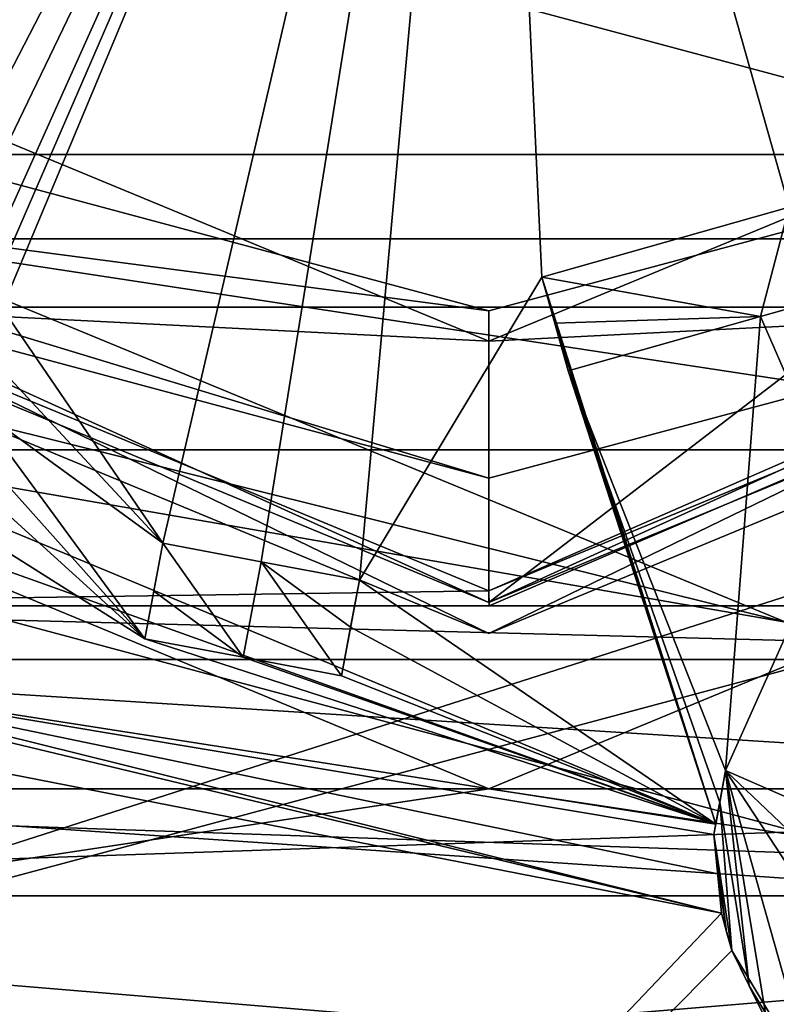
# Model space of a CAD drawing. Header units: millimetres. Extents: x -20 to 172, y -100 to 100.
# Tile 329 of 346: x 117.43 to 121.57, y 63.32 to 68.71. Entities that reach past the tile are written whole.
import ezdxf

# ---------------------------------------------------------------- set-up
doc = ezdxf.new("R2010")
doc.units = ezdxf.units.MM
doc.header["$LTSCALE"] = 37.722908
for name, color, linetype in [('1328', 7, 'CONTINUOUS'), ('1329', 7, 'CONTINUOUS'), ('1332', 7, 'CONTINUOUS'), ('1636', 7, 'CONTINUOUS'), ('1637', 7, 'CONTINUOUS'), ('1645', 7, 'CONTINUOUS'), ('1646', 7, 'CONTINUOUS'), ('1648', 7, 'CONTINUOUS'), ('1795', 7, 'CONTINUOUS'), ('1796', 7, 'CONTINUOUS'), ('1876', 7, 'CONTINUOUS'), ('1888', 7, 'CONTINUOUS'), ('1892', 7, 'CONTINUOUS'), ('3056', 7, 'CONTINUOUS'), ('3068', 7, 'CONTINUOUS'), ('3072', 7, 'CONTINUOUS'), ('3851', 7, 'CONTINUOUS'), ('3853', 7, 'CONTINUOUS'), ('3854', 7, 'CONTINUOUS'), ('3860', 7, 'CONTINUOUS'), ('3866', 7, 'CONTINUOUS'), ('3870', 7, 'CONTINUOUS'), ('3875', 7, 'CONTINUOUS'), ('3878', 7, 'CONTINUOUS'), ('3879', 7, 'CONTINUOUS'), ('3880', 7, 'CONTINUOUS'), ('3882', 7, 'CONTINUOUS'), ('3927', 7, 'CONTINUOUS'), ('3928', 7, 'CONTINUOUS'), ('3929', 7, 'CONTINUOUS'), ('3930', 7, 'CONTINUOUS'), ('3931', 7, 'CONTINUOUS'), ('3932', 7, 'CONTINUOUS'), ('3933', 7, 'CONTINUOUS'), ('3934', 7, 'CONTINUOUS'), ('3954', 7, 'CONTINUOUS'), ('3955', 7, 'CONTINUOUS'), ('3956', 7, 'CONTINUOUS'), ('3957', 7, 'CONTINUOUS'), ('4069', 7, 'CONTINUOUS')]:
    doc.layers.add(name, color=color, linetype=linetype)

msp = doc.modelspace()

# ---------------------------------------------------------------- linework, layer by layer
at = {"layer": '1328', "color": 7, "linetype": 'Continuous', "true_color": 0xf5f5f5}
for points in [[(120, 64.5, -15), (109.3935, 62.8935, -15), (113.636, 67.136, -15), (120, 64.5, -15)], [(126.364, 67.136, -15), (130.6065, 62.8935, -15), (120, 64.5, -15), (126.364, 67.136, -15)], [(130.6065, 62.8935, -15), (109.3935, 62.8935, -15), (120, 64.5, -15), (130.6065, 62.8935, -15)]]:
    msp.add_3dface(points, dxfattribs=at)
at = {"layer": '1329', "color": 7, "linetype": 'Continuous', "true_color": 0xf5f5f5}
for points in [[(113.636, 67.136, -12), (109.3935, 62.8935, -12), (120, 64.5, -12), (113.636, 67.136, -12)], [(120, 64.5, -12), (130.6065, 62.8935, -12), (126.364, 67.136, -12), (120, 64.5, -12)], [(109.3935, 62.8935, -12), (130.6065, 62.8935, -12), (120, 64.5, -12), (109.3935, 62.8935, -12)]]:
    msp.add_3dface(points, dxfattribs=at)
at = {"layer": '1332', "color": 7, "linetype": 'Continuous', "true_color": 0xf5f5f5}
for points in [[(120, 64.5, -15), (113.636, 67.136, -15), (120, 64.5, -12), (120, 64.5, -15)], [(113.636, 67.136, -15), (113.636, 67.136, -12), (120, 64.5, -12), (113.636, 67.136, -15)], [(126.364, 67.136, -15), (120, 64.5, -15), (126.364, 67.136, -12), (126.364, 67.136, -15)], [(120, 64.5, -15), (120, 64.5, -12), (126.364, 67.136, -12), (120, 64.5, -15)]]:
    msp.add_3dface(points, dxfattribs=at)
at = {"layer": '1636', "color": 7, "linetype": 'Continuous', "true_color": 0xf5f5f5}
for points in [[(130.3912, 67.4992, -15), (124.125, 66.3553, -15), (114, 63.1077, -15), (130.3912, 67.4992, -15)], [(126, 63.1077, -15), (130.3912, 67.4992, -15), (114, 63.1077, -15), (126, 63.1077, -15)], [(124.125, 66.3553, -15), (115.875, 66.3553, -15), (114, 63.1077, -15), (124.125, 66.3553, -15)]]:
    msp.add_3dface(points, dxfattribs=at)
at = {"layer": '1637', "color": 7, "linetype": 'Continuous', "true_color": 0xf5f5f5}
for points in [[(114, 63.1077, -28.55), (109.6088, 67.4992, -28.55), (126, 63.1077, -28.55), (114, 63.1077, -28.55)], [(126, 63.1077, -28.55), (109.6088, 67.4992, -28.55), (121.6239, 65.4119, -28.55), (126, 63.1077, -28.55)], [(121.6239, 65.4119, -28.55), (109.6088, 67.4992, -28.55), (114.776, 67.1154, -28.55), (121.6239, 65.4119, -28.55)]]:
    msp.add_3dface(points, dxfattribs=at)
at = {"layer": '1645', "color": 7, "linetype": 'Continuous', "true_color": 0xf5f5f5}
for points in [[(123.4587, 67.5093, -27.2175), (116.5413, 67.5093, -27.2175), (123.4587, 67.5093, -16.3325), (123.4587, 67.5093, -27.2175)], [(123.4587, 67.5093, -16.3325), (116.5413, 67.5093, -27.2175), (116.5413, 67.5093, -16.3325), (123.4587, 67.5093, -16.3325)]]:
    msp.add_3dface(points, dxfattribs=at)
at = {"layer": '1646', "color": 7, "linetype": 'Continuous', "true_color": 0xf5f5f5}
for points in [[(121.6239, 65.4119, -28.55), (114.776, 67.1154, -28.55), (116.5413, 67.5093, -27.2175), (121.6239, 65.4119, -28.55)], [(121.6239, 65.4119, -28.55), (116.5413, 67.5093, -27.2175), (123.4587, 67.5093, -27.2175), (121.6239, 65.4119, -28.55)]]:
    msp.add_3dface(points, dxfattribs=at)
at = {"layer": '1648', "color": 7, "linetype": 'Continuous', "true_color": 0xf5f5f5}
for points in [[(115.875, 66.3553, -15), (124.125, 66.3553, -15), (116.5413, 67.5093, -16.3325), (115.875, 66.3553, -15)], [(124.125, 66.3553, -15), (123.4587, 67.5093, -16.3325), (116.5413, 67.5093, -16.3325), (124.125, 66.3553, -15)]]:
    msp.add_3dface(points, dxfattribs=at)
at = {"layer": '1795', "color": 250, "linetype": 'Continuous', "true_color": 0x191919}
for points in [[(114.2371, 67.7371, -61), (120, 65.35, -61), (116.325, 67.1347, -60.2), (114.2371, 67.7371, -61)], [(120, 65.35, -61), (114.2371, 67.7371, -61), (116.325, 67.1347, -61.8), (120, 65.35, -61)], [(120, 65.35, -61), (125.7629, 67.7371, -61), (123.675, 67.1347, -60.2), (120, 65.35, -61)], [(125.7629, 67.7371, -61), (120, 65.35, -61), (123.675, 67.1347, -61.8), (125.7629, 67.7371, -61)], [(116.325, 67.1347, -60.2), (120, 65.35, -61), (123.675, 67.1347, -60.2), (116.325, 67.1347, -60.2)], [(123.675, 67.1347, -61.8), (120, 65.35, -61), (116.325, 67.1347, -61.8), (123.675, 67.1347, -61.8)]]:
    msp.add_3dface(points, dxfattribs=at)
at = {"layer": '1796', "color": 250, "linetype": 'Continuous', "true_color": 0x191919}
for points in [[(116.325, 67.1347, -60.2), (120, 66.95, -61), (115.3685, 68.8685, -61), (116.325, 67.1347, -60.2)], [(120, 66.95, -61), (116.325, 67.1347, -61.8), (115.3685, 68.8685, -61), (120, 66.95, -61)], [(123.675, 67.1347, -60.2), (124.6315, 68.8685, -61), (120, 66.95, -61), (123.675, 67.1347, -60.2)], [(124.6315, 68.8685, -61), (123.675, 67.1347, -61.8), (120, 66.95, -61), (124.6315, 68.8685, -61)], [(116.325, 67.1347, -60.2), (123.675, 67.1347, -60.2), (120, 66.95, -61), (116.325, 67.1347, -60.2)], [(123.675, 67.1347, -61.8), (116.325, 67.1347, -61.8), (120, 66.95, -61), (123.675, 67.1347, -61.8)]]:
    msp.add_3dface(points, dxfattribs=at)
at = {"layer": '1876', "color": 250, "linetype": 'Continuous', "true_color": 0x323232}
for points in [[(128.5, 64.5, -2), (128.5, 64.5, -10), (111.5, 64.5, -10), (128.5, 64.5, -2)], [(111.5, 64.5, -2), (128.5, 64.5, -2), (111.5, 64.5, -10), (111.5, 64.5, -2)]]:
    msp.add_3dface(points, dxfattribs=at)
at = {"layer": '1888', "color": 250, "linetype": 'Continuous', "true_color": 0x323232}
for points in [[(111.5, 64.5, -10), (128.5, 64.5, -10), (128.5, 63.9142, -11.4142), (111.5, 64.5, -10)], [(111.5, 64.5, -10), (128.5, 63.9142, -11.4142), (111.5, 63.9142, -11.4142), (111.5, 64.5, -10)], [(128.5, 62.5, -12), (111.5, 62.5, -12), (111.5, 63.9142, -11.4142), (128.5, 62.5, -12)], [(128.5, 63.9142, -11.4142), (128.5, 62.5, -12), (111.5, 63.9142, -11.4142), (128.5, 63.9142, -11.4142)]]:
    msp.add_3dface(points, dxfattribs=at)
at = {"layer": '1892', "color": 250, "linetype": 'Continuous', "true_color": 0x323232}
for points in [[(128.5, 64.5, -2), (111.5, 64.5, -2), (111.5, 63.9142, -0.5858), (128.5, 64.5, -2)], [(128.5, 64.5, -2), (111.5, 63.9142, -0.5858), (128.5, 63.9142, -0.5858), (128.5, 64.5, -2)], [(111.5, 62.5), (128.5, 62.5), (128.5, 63.9142, -0.5858), (111.5, 62.5)], [(111.5, 63.9142, -0.5858), (111.5, 62.5), (128.5, 63.9142, -0.5858), (111.5, 63.9142, -0.5858)]]:
    msp.add_3dface(points, dxfattribs=at)
at = {"layer": '3056', "color": 250, "linetype": 'Continuous', "true_color": 0x323232}
for points in [[(111.5, 64.5, 10), (128.5, 64.5, 10), (111.5, 64.5, 2), (111.5, 64.5, 10)], [(111.5, 64.5, 2), (128.5, 64.5, 10), (128.5, 64.5, 2), (111.5, 64.5, 2)]]:
    msp.add_3dface(points, dxfattribs=at)
at = {"layer": '3068', "color": 250, "linetype": 'Continuous', "true_color": 0x323232}
for points in [[(128.5, 64.5, 10), (111.5, 64.5, 10), (111.5, 63.9142, 11.4142), (128.5, 64.5, 10)], [(128.5, 63.9142, 11.4142), (128.5, 64.5, 10), (111.5, 63.9142, 11.4142), (128.5, 63.9142, 11.4142)], [(111.5, 62.5, 12), (128.5, 62.5, 12), (128.5, 63.9142, 11.4142), (111.5, 62.5, 12)], [(111.5, 62.5, 12), (128.5, 63.9142, 11.4142), (111.5, 63.9142, 11.4142), (111.5, 62.5, 12)]]:
    msp.add_3dface(points, dxfattribs=at)
at = {"layer": '3072', "color": 250, "linetype": 'Continuous', "true_color": 0x323232}
for points in [[(111.5, 64.5, 2), (128.5, 64.5, 2), (128.5, 63.9142, 0.5858), (111.5, 64.5, 2)], [(111.5, 63.9142, 0.5858), (111.5, 64.5, 2), (128.5, 63.9142, 0.5858), (111.5, 63.9142, 0.5858)], [(128.5, 62.5), (111.5, 62.5), (111.5, 63.9142, 0.5858), (128.5, 62.5)], [(128.5, 62.5), (111.5, 63.9142, 0.5858), (128.5, 63.9142, 0.5858), (128.5, 62.5)]]:
    msp.add_3dface(points, dxfattribs=at)
at = {"layer": '3851', "color": 7, "linetype": 'Continuous', "true_color": 0xf5f5f5}
for points in [[(134.2378, 63.154, 12), (105.7622, 63.154, 12), (114.4, 64.5, 12), (134.2378, 63.154, 12)], [(125.6, 64.5, 12), (134.2378, 63.154, 12), (114.4, 64.5, 12), (125.6, 64.5, 12)]]:
    msp.add_3dface(points, dxfattribs=at)
at = {"layer": '3853', "color": 7, "linetype": 'Continuous', "true_color": 0xf5f5f5}
for points in [[(114.8229, 68.1341, 19.5354), (120, 73.5, 20.5), (113.6805, 69.1865, 19.4833), (114.8229, 68.1341, 19.5354)], [(115.0379, 68.3179, 19.608), (120, 73.5, 20.5), (114.8229, 68.1341, 19.5354), (115.0379, 68.3179, 19.608)], [(115.2443, 68.4944, 19.6748), (120, 73.5, 20.5), (115.0379, 68.3179, 19.608), (115.2443, 68.4944, 19.6748)], [(115.4318, 68.5648, 19.7178), (120, 73.5, 20.5), (115.2443, 68.4944, 19.6748), (115.4318, 68.5648, 19.7178)], [(115.6149, 68.6337, 19.7584), (120, 73.5, 20.5), (115.4318, 68.5648, 19.7178), (115.6149, 68.6337, 19.7584)], [(115.8653, 68.6607, 19.8003), (120, 73.5, 20.5), (115.6149, 68.6337, 19.7584), (115.8653, 68.6607, 19.8003)], [(116.1165, 68.6877, 19.84), (120, 73.5, 20.5), (115.8653, 68.6607, 19.8003), (116.1165, 68.6877, 19.84)], [(116.3091, 68.6256, 19.855), (120, 73.5, 20.5), (116.1165, 68.6877, 19.84), (116.3091, 68.6256, 19.855)], [(116.5018, 68.5635, 19.8685), (120, 73.5, 20.5), (116.3091, 68.6256, 19.855), (116.5018, 68.5635, 19.8685)], [(116.6982, 68.4355, 19.8695), (120, 73.5, 20.5), (116.5018, 68.5635, 19.8685), (116.6982, 68.4355, 19.8695)], [(116.8945, 68.3075, 19.8685), (120, 73.5, 20.5), (116.6982, 68.4355, 19.8695), (116.8945, 68.3075, 19.8685)], [(117.029, 68.1562, 19.855), (120, 73.5, 20.5), (116.8945, 68.3075, 19.8685), (117.029, 68.1562, 19.855)], [(117.1636, 68.005, 19.84), (120, 73.5, 20.5), (117.029, 68.1562, 19.855), (117.1636, 68.005, 19.84)], [(117.2395, 67.7665, 19.8006), (120, 73.5, 20.5), (117.1636, 68.005, 19.84), (117.2395, 67.7665, 19.8006)], [(117.3165, 67.5244, 19.7584), (120, 73.5, 20.5), (117.2395, 67.7665, 19.8006), (117.3165, 67.5244, 19.7584)], [(117.3274, 67.3298, 19.718), (120, 73.5, 20.5), (117.3165, 67.5244, 19.7584), (117.3274, 67.3298, 19.718)], [(117.3385, 67.129, 19.6748), (120, 73.5, 20.5), (117.3274, 67.3298, 19.718), (117.3385, 67.129, 19.6748)], [(120, 73.5, 20.5), (117.3385, 67.129, 19.6748), (118.2164, 65.8434, 19.4256), (120, 73.5, 20.5)], [(118.7542, 65.7423, 19.4269), (120, 73.5, 20.5), (118.2164, 65.8434, 19.4256), (118.7542, 65.7423, 19.4269)], [(119.2913, 65.6413, 19.4175), (120, 73.5, 20.5), (118.7542, 65.7423, 19.4269), (119.2913, 65.6413, 19.4175)], [(120.289, 67.2996, 19.835), (120, 73.5, 20.5), (119.2913, 65.6413, 19.4175), (120.289, 67.2996, 19.835)], [(125.5945, 68.7758, 19.5703), (120, 73.5, 20.5), (125.0905, 68.1788, 19.5595), (125.5945, 68.7758, 19.5703)], [(125.0905, 68.1788, 19.5595), (120, 73.5, 20.5), (124.4703, 68.487, 19.7198), (125.0905, 68.1788, 19.5595)], [(124.4703, 68.487, 19.7198), (120, 73.5, 20.5), (123.9135, 68.7637, 19.8486), (124.4703, 68.487, 19.7198)], [(123.9135, 68.7637, 19.8486), (120, 73.5, 20.5), (123.7636, 68.5862, 19.8388), (123.9135, 68.7637, 19.8486)], [(123.7636, 68.5862, 19.8388), (120, 73.5, 20.5), (123.6111, 68.4056, 19.8269), (123.7636, 68.5862, 19.8388)], [(123.6111, 68.4056, 19.8269), (120, 73.5, 20.5), (122.9957, 68.0636, 19.835), (123.6111, 68.4056, 19.8269)], [(122.9957, 68.0636, 19.835), (120, 73.5, 20.5), (121.6424, 67.6816, 19.8695), (122.9957, 68.0636, 19.835)], [(121.6424, 67.6816, 19.8695), (120, 73.5, 20.5), (120.289, 67.2996, 19.835), (121.6424, 67.6816, 19.8695)], [(122.5387, 67.3819, 19.7414), (121.4859, 67.0847, 19.7504), (121.9398, 66.0418, 19.4684), (122.5387, 67.3819, 19.7414)], [(121.2415, 64.3062, 18.9925), (120.289, 67.2996, 19.835), (119.2913, 65.6413, 19.4175), (121.2415, 64.3062, 18.9925)], [(120.3602, 67.0474, 19.7784), (120.289, 67.2996, 19.835), (121.2415, 64.3062, 18.9925), (120.3602, 67.0474, 19.7784)], [(117.3385, 67.129, 19.6748), (117.2607, 66.8701, 19.6083), (118.2164, 65.8434, 19.4256), (117.3385, 67.129, 19.6748)], [(121.4859, 67.0847, 19.7504), (120.4335, 66.7876, 19.7175), (121.2949, 64.5989, 19.0852), (121.4859, 67.0847, 19.7504)], [(121.9398, 66.0418, 19.4684), (121.4859, 67.0847, 19.7504), (121.2949, 64.5989, 19.0852), (121.9398, 66.0418, 19.4684)], [(120.4335, 66.7876, 19.7175), (120.3602, 67.0474, 19.7784), (121.2415, 64.3062, 18.9925), (120.4335, 66.7876, 19.7175)], [(117.2607, 66.8701, 19.6083), (117.1789, 66.5981, 19.5354), (118.2164, 65.8434, 19.4256), (117.2607, 66.8701, 19.6083)], [(121.2949, 64.5989, 19.0852), (120.4335, 66.7876, 19.7175), (121.263, 64.4243, 19.0303), (121.2949, 64.5989, 19.0852)], [(121.263, 64.4243, 19.0303), (120.4335, 66.7876, 19.7175), (121.2415, 64.3062, 18.9925), (121.263, 64.4243, 19.0303)], [(117.1789, 66.5981, 19.5354), (117.0925, 66.4655, 19.494), (118.1181, 65.3207, 19.2722), (117.1789, 66.5981, 19.5354)], [(117.1789, 66.5981, 19.5354), (118.1181, 65.3207, 19.2722), (118.2164, 65.8434, 19.4256), (117.1789, 66.5981, 19.5354)], [(117.0925, 66.4655, 19.494), (117.0046, 66.3307, 19.451), (118.1181, 65.3207, 19.2722), (117.0925, 66.4655, 19.494)], [(117.0046, 66.3307, 19.451), (116.7982, 66.1542, 19.3829), (118.1181, 65.3207, 19.2722), (117.0046, 66.3307, 19.451)], [(116.5832, 65.9705, 19.3091), (121.2415, 64.3062, 18.9925), (116.7982, 66.1542, 19.3829), (116.5832, 65.9705, 19.3091)], [(116.7982, 66.1542, 19.3829), (121.2415, 64.3062, 18.9925), (118.1181, 65.3207, 19.2722), (116.7982, 66.1542, 19.3829)], [(116.0125, 65.124, 18.9927), (121.2415, 64.3062, 18.9925), (116.5832, 65.9705, 19.3091), (116.0125, 65.124, 18.9927)], [(118.2164, 65.8434, 19.4256), (118.1181, 65.3207, 19.2722), (118.1672, 65.5818, 19.3502), (118.2164, 65.8434, 19.4256)], [(119.2429, 65.3839, 19.3433), (121.2415, 64.3062, 18.9925), (119.2913, 65.6413, 19.4175), (119.2429, 65.3839, 19.3433)], [(119.1931, 65.1186, 19.264), (121.2415, 64.3062, 18.9925), (119.2429, 65.3839, 19.3433), (119.1931, 65.1186, 19.264)], [(118.1181, 65.3207, 19.2722), (121.2415, 64.3062, 18.9925), (118.6559, 65.2196, 19.2734), (118.1181, 65.3207, 19.2722)], [(118.6559, 65.2196, 19.2734), (121.2415, 64.3062, 18.9925), (119.1931, 65.1186, 19.264), (118.6559, 65.2196, 19.2734)], [(116.0125, 65.124, 18.9927), (116.0031, 65.0832, 18.979), (121.2716, 63.8185, 18.825), (116.0125, 65.124, 18.9927)], [(121.2415, 64.3062, 18.9925), (116.0125, 65.124, 18.9927), (121.2312, 64.2493, 18.9741), (121.2415, 64.3062, 18.9925)], [(121.2312, 64.2493, 18.9741), (116.0125, 65.124, 18.9927), (121.2514, 64.0336, 18.9004), (121.2312, 64.2493, 18.9741)], [(121.2514, 64.0336, 18.9004), (116.0125, 65.124, 18.9927), (121.2716, 63.8185, 18.825), (121.2514, 64.0336, 18.9004)], [(116.0031, 65.0832, 18.979), (115.9515, 64.8584, 18.9024), (121.2716, 63.8185, 18.825), (116.0031, 65.0832, 18.979)], [(115.9515, 64.8584, 18.9024), (114.5613, 56.7614, 14.625), (121.2716, 63.8185, 18.825), (115.9515, 64.8584, 18.9024)], [(121.2716, 63.8185, 18.825), (114.5613, 56.7614, 14.625), (121.3294, 63.6138, 18.7497), (121.2716, 63.8185, 18.825)], [(121.3005, 63.716, 18.7875), (121.2716, 63.8185, 18.825), (121.3294, 63.6138, 18.7497), (121.3005, 63.716, 18.7875)], [(114.5613, 56.7614, 14.625), (125.4387, 56.7614, 14.625), (121.3294, 63.6138, 18.7497), (114.5613, 56.7614, 14.625)], [(121.3294, 63.6138, 18.7497), (125.4387, 56.7614, 14.625), (121.4242, 63.4208, 18.6749), (121.3294, 63.6138, 18.7497)], [(121.4242, 63.4208, 18.6749), (125.4387, 56.7614, 14.625), (121.5202, 63.2255, 18.5973), (121.4242, 63.4208, 18.6749)]]:
    msp.add_3dface(points, dxfattribs=at)
at = {"layer": '3854', "color": 7, "linetype": 'Continuous', "true_color": 0xf5f5f5}
for points in [[(120, 65.519, -66.4045), (114.3575, 67.8559, -10), (114.3566, 67.8566, -66.4045), (120, 65.519, -66.4045)], [(120, 65.5194, -10), (114.3575, 67.8559, -10), (120, 65.519, -66.4045), (120, 65.5194, -10)], [(125.6425, 67.8559, -10), (120, 65.5194, -10), (125.6434, 67.8566, -66.4045), (125.6425, 67.8559, -10)], [(125.6434, 67.8566, -66.4045), (120, 65.5194, -10), (120, 65.519, -66.4045), (125.6434, 67.8566, -66.4045)]]:
    msp.add_3dface(points, dxfattribs=at)
at = {"layer": '3860', "color": 7, "linetype": 'Continuous', "true_color": 0xf5f5f5}
for points in [[(114.4, 65.5, 11), (114.4, 65.5, 1.0205), (120.0019, 65.5, 0.2898), (114.4, 65.5, 11)], [(125.6, 65.5, 11), (114.4, 65.5, 11), (125.6, 65.5, 1.0205), (125.6, 65.5, 11)], [(125.6, 65.5, 1.0205), (114.4, 65.5, 11), (120.0019, 65.5, 0.2898), (125.6, 65.5, 1.0205)]]:
    msp.add_3dface(points, dxfattribs=at)
at = {"layer": '3866', "color": 7, "linetype": 'Continuous', "true_color": 0xf5f5f5}
for points in [[(114.4, 65.5, 11), (125.6, 65.5, 11), (125.6, 65.2071, 11.7071), (114.4, 65.5, 11)], [(114.4, 65.5, 11), (125.6, 65.2071, 11.7071), (114.4, 65.2071, 11.7071), (114.4, 65.5, 11)], [(125.6, 64.5, 12), (114.4, 64.5, 12), (114.4, 65.2071, 11.7071), (125.6, 64.5, 12)], [(125.6, 65.2071, 11.7071), (125.6, 64.5, 12), (114.4, 65.2071, 11.7071), (125.6, 65.2071, 11.7071)]]:
    msp.add_3dface(points, dxfattribs=at)
at = {"layer": '3870', "color": 7, "linetype": 'Continuous', "true_color": 0xf5f5f5}
for points in [[(116.8082, 67.9698, -68), (114.4698, 70.3082, -68), (123.1918, 67.9698, -68), (116.8082, 67.9698, -68)], [(123.1918, 67.9698, -68), (114.4698, 70.3082, -68), (125.5302, 70.3082, -68), (123.1918, 67.9698, -68)], [(120, 67.1145, -68), (116.8082, 67.9698, -68), (123.1918, 67.9698, -68), (120, 67.1145, -68)]]:
    msp.add_3dface(points, dxfattribs=at)
at = {"layer": '3875', "color": 7, "linetype": 'Continuous', "true_color": 0xf5f5f5}
for points in [[(116.8082, 67.9698, -68), (120, 67.1145, -68), (114.3566, 67.8566, -66.4045), (116.8082, 67.9698, -68)], [(120, 67.1145, -68), (123.1918, 67.9698, -68), (120, 65.519, -66.4045), (120, 67.1145, -68)], [(123.1918, 67.9698, -68), (125.6434, 67.8566, -66.4045), (120, 65.519, -66.4045), (123.1918, 67.9698, -68)], [(120, 67.1145, -68), (120, 65.519, -66.4045), (114.3566, 67.8566, -66.4045), (120, 67.1145, -68)]]:
    msp.add_3dface(points, dxfattribs=at)
at = {"layer": '3878', "color": 7, "linetype": 'Continuous', "true_color": 0xf5f5f5}
for points in [[(120.0001, 65.5825, 0.2556), (114.4, 65.5, 1.0205), (114.4015, 67.9014, 0.2556), (120.0001, 65.5825, 0.2556)], [(125.5985, 67.9015, 0.2556), (120.0019, 65.5, 0.2898), (120.0001, 65.5825, 0.2556), (125.5985, 67.9015, 0.2556)], [(125.6, 65.5, 1.0205), (120.0019, 65.5, 0.2898), (125.5985, 67.9015, 0.2556), (125.6, 65.5, 1.0205)], [(120.0019, 65.5, 0.2898), (114.4, 65.5, 1.0205), (120.0001, 65.5825, 0.2556), (120.0019, 65.5, 0.2898)]]:
    msp.add_3dface(points, dxfattribs=at)
at = {"layer": '3879', "color": 7, "linetype": 'Continuous', "true_color": 0xf5f5f5}
for points in [[(120, 65.5194, -10), (116.35, 67.178, -10), (114.3575, 67.8559, -10), (120, 65.5194, -10)], [(125.6425, 67.8559, -10), (123.65, 67.178, -10), (120, 65.5194, -10), (125.6425, 67.8559, -10)], [(120, 66.2003, -10), (116.35, 67.178, -10), (120, 65.5194, -10), (120, 66.2003, -10)], [(123.65, 67.178, -10), (120, 66.2003, -10), (120, 65.5194, -10), (123.65, 67.178, -10)]]:
    msp.add_3dface(points, dxfattribs=at)
at = {"layer": '3880', "color": 7, "linetype": 'Continuous', "true_color": 0xf5f5f5}
for points in [[(116.35, 67.178, -10), (120, 66.2003, -10), (116.35, 67.178, -0.6683), (116.35, 67.178, -10)], [(116.35, 67.178, -0.6683), (120, 66.2003, -10), (120, 66.2, -0.6683), (116.35, 67.178, -0.6683)], [(120, 66.2003, -10), (123.65, 67.178, -10), (120, 66.2, -0.6683), (120, 66.2003, -10)], [(120, 66.2, -0.6683), (123.65, 67.178, -10), (123.65, 67.178, -0.6683), (120, 66.2, -0.6683)]]:
    msp.add_3dface(points, dxfattribs=at)
at = {"layer": '3882', "color": 7, "linetype": 'Continuous', "true_color": 0xf5f5f5}
for points in [[(116.35, 67.178, -0.6683), (120, 66.2, -0.6683), (114.4015, 67.9014, 0.2556), (116.35, 67.178, -0.6683)], [(120, 66.2, -0.6683), (120.0001, 65.5825, 0.2556), (114.4015, 67.9014, 0.2556), (120, 66.2, -0.6683)], [(123.65, 67.178, -0.6683), (125.5985, 67.9015, 0.2556), (120.0001, 65.5825, 0.2556), (123.65, 67.178, -0.6683)], [(120, 66.2, -0.6683), (123.65, 67.178, -0.6683), (120.0001, 65.5825, 0.2556), (120, 66.2, -0.6683)]]:
    msp.add_3dface(points, dxfattribs=at)
at = {"layer": '3927', "color": 7, "linetype": 'Continuous', "true_color": 0xf5f5f5}
for points in [[(121.6424, 67.6816, 19.8695), (120.289, 67.2996, 19.835), (121.6424, 67.6816, 20.8907), (121.6424, 67.6816, 19.8695)], [(120.289, 67.2996, 19.835), (120.289, 67.2996, 20.8574), (121.6424, 67.6816, 20.8907), (120.289, 67.2996, 19.835)]]:
    msp.add_3dface(points, dxfattribs=at)
at = {"layer": '3928', "color": 7, "linetype": 'Continuous', "true_color": 0xf5f5f5}
for points in [[(120.289, 67.2996, 19.835), (120.3602, 67.0474, 19.7784), (120.4335, 66.7876, 20.744), (120.289, 67.2996, 19.835)], [(120.289, 67.2996, 20.8574), (120.289, 67.2996, 19.835), (120.36, 67.048, 20.8029), (120.289, 67.2996, 20.8574)], [(120.289, 67.2996, 19.835), (120.4335, 66.7876, 20.744), (120.36, 67.048, 20.8029), (120.289, 67.2996, 19.835)], [(120.3602, 67.0474, 19.7784), (120.4335, 66.7876, 19.7175), (120.4335, 66.7876, 20.744), (120.3602, 67.0474, 19.7784)]]:
    msp.add_3dface(points, dxfattribs=at)
at = {"layer": '3929', "color": 7, "linetype": 'Continuous', "true_color": 0xf5f5f5}
for points in [[(121.4859, 67.0847, 19.7504), (122.5387, 67.3819, 19.7414), (121.486, 67.0847, 20.7758), (121.4859, 67.0847, 19.7504)], [(122.5387, 67.3819, 19.7414), (122.5387, 67.3819, 20.7671), (121.486, 67.0847, 20.7758), (122.5387, 67.3819, 19.7414)], [(120.4335, 66.7876, 19.7175), (121.4859, 67.0847, 19.7504), (120.4335, 66.7876, 20.744), (120.4335, 66.7876, 19.7175)], [(120.4335, 66.7876, 20.744), (121.4859, 67.0847, 19.7504), (121.486, 67.0847, 20.7758), (120.4335, 66.7876, 20.744)]]:
    msp.add_3dface(points, dxfattribs=at)
at = {"layer": '3930', "color": 7, "linetype": 'Continuous', "true_color": 0xf5f5f5}
for points in [[(121.9398, 66.0418, 19.4684), (121.2949, 64.5989, 19.0852), (121.9398, 66.0418, 20.5036), (121.9398, 66.0418, 19.4684)], [(121.2949, 64.5989, 19.0852), (121.2949, 64.5989, 20.1341), (121.9398, 66.0418, 20.5036), (121.2949, 64.5989, 19.0852)]]:
    msp.add_3dface(points, dxfattribs=at)
at = {"layer": '3931', "color": 7, "linetype": 'Continuous', "true_color": 0xf5f5f5}
for points in [[(121.2949, 64.5989, 19.0852), (121.263, 64.4243, 19.0303), (121.2312, 64.2493, 20.027), (121.2949, 64.5989, 19.0852)], [(121.2949, 64.5989, 19.0852), (121.2312, 64.2493, 20.027), (121.2634, 64.426, 20.0818), (121.2949, 64.5989, 19.0852)], [(121.2949, 64.5989, 20.1341), (121.2949, 64.5989, 19.0852), (121.2634, 64.426, 20.0818), (121.2949, 64.5989, 20.1341)], [(121.263, 64.4243, 19.0303), (121.2415, 64.3062, 18.9925), (121.2312, 64.2493, 20.027), (121.263, 64.4243, 19.0303)], [(121.2415, 64.3062, 18.9925), (121.2312, 64.2493, 18.9741), (121.2312, 64.2493, 20.027), (121.2415, 64.3062, 18.9925)]]:
    msp.add_3dface(points, dxfattribs=at)
at = {"layer": '3932', "color": 7, "linetype": 'Continuous', "true_color": 0xf5f5f5}
for points in [[(121.2312, 64.2493, 18.9741), (121.2514, 64.0336, 18.9004), (121.2716, 63.8185, 19.8835), (121.2312, 64.2493, 18.9741)], [(121.2312, 64.2493, 20.027), (121.2312, 64.2493, 18.9741), (121.2514, 64.0336, 19.9561), (121.2312, 64.2493, 20.027)], [(121.2312, 64.2493, 18.9741), (121.2716, 63.8185, 19.8835), (121.2514, 64.0336, 19.9561), (121.2312, 64.2493, 18.9741)], [(121.2514, 64.0336, 18.9004), (121.2716, 63.8185, 18.825), (121.2716, 63.8185, 19.8835), (121.2514, 64.0336, 18.9004)]]:
    msp.add_3dface(points, dxfattribs=at)
at = {"layer": '3933', "color": 7, "linetype": 'Continuous', "true_color": 0xf5f5f5}
for points in [[(121.2716, 63.8185, 18.825), (121.3005, 63.716, 18.7875), (121.3294, 63.6138, 19.8109), (121.2716, 63.8185, 18.825)], [(121.2716, 63.8185, 19.8835), (121.2716, 63.8185, 18.825), (121.3003, 63.7168, 19.8477), (121.2716, 63.8185, 19.8835)], [(121.2716, 63.8185, 18.825), (121.3294, 63.6138, 19.8109), (121.3003, 63.7168, 19.8477), (121.2716, 63.8185, 18.825)], [(121.3005, 63.716, 18.7875), (121.3294, 63.6138, 18.7497), (121.3294, 63.6138, 19.8109), (121.3005, 63.716, 18.7875)]]:
    msp.add_3dface(points, dxfattribs=at)
at = {"layer": '3934', "color": 7, "linetype": 'Continuous', "true_color": 0xf5f5f5}
for points in [[(121.3294, 63.6138, 18.7497), (121.4242, 63.4208, 18.6749), (121.5202, 63.2255, 19.6642), (121.3294, 63.6138, 18.7497)], [(121.3294, 63.6138, 19.8109), (121.3294, 63.6138, 18.7497), (121.4242, 63.4208, 19.7389), (121.3294, 63.6138, 19.8109)], [(121.3294, 63.6138, 18.7497), (121.5202, 63.2255, 19.6642), (121.4242, 63.4208, 19.7389), (121.3294, 63.6138, 18.7497)], [(121.4242, 63.4208, 18.6749), (121.5202, 63.2255, 18.5973), (121.5202, 63.2255, 19.6642), (121.4242, 63.4208, 18.6749)]]:
    msp.add_3dface(points, dxfattribs=at)
at = {"layer": '3954', "color": 7, "linetype": 'Continuous', "true_color": 0xf5f5f5}
for points in [[(118.2164, 65.8434, 19.4256), (118.1672, 65.5818, 19.3502), (118.1181, 65.3207, 20.3144), (118.2164, 65.8434, 19.4256)], [(118.2164, 65.8434, 19.4256), (118.1181, 65.3207, 20.3144), (118.1672, 65.5819, 20.3896), (118.2164, 65.8434, 19.4256)], [(118.2164, 65.8434, 20.4624), (118.2164, 65.8434, 19.4256), (118.1672, 65.5819, 20.3896), (118.2164, 65.8434, 20.4624)], [(118.1672, 65.5818, 19.3502), (118.1181, 65.3207, 19.2722), (118.1181, 65.3207, 20.3144), (118.1672, 65.5818, 19.3502)]]:
    msp.add_3dface(points, dxfattribs=at)
at = {"layer": '3955', "color": 7, "linetype": 'Continuous', "true_color": 0xf5f5f5}
for points in [[(118.1181, 65.3207, 19.2722), (118.6559, 65.2196, 19.2734), (118.1181, 65.3207, 20.3144), (118.1181, 65.3207, 19.2722)], [(118.1181, 65.3207, 20.3144), (118.6559, 65.2196, 19.2734), (118.6559, 65.2196, 20.3156), (118.1181, 65.3207, 20.3144)], [(118.6559, 65.2196, 19.2734), (119.1931, 65.1186, 19.264), (118.6559, 65.2196, 20.3156), (118.6559, 65.2196, 19.2734)], [(119.1931, 65.1186, 19.264), (119.1931, 65.1186, 20.3065), (118.6559, 65.2196, 20.3156), (119.1931, 65.1186, 19.264)]]:
    msp.add_3dface(points, dxfattribs=at)
at = {"layer": '3956', "color": 7, "linetype": 'Continuous', "true_color": 0xf5f5f5}
for points in [[(119.2429, 65.3839, 19.3433), (119.2913, 65.6413, 19.4175), (119.1931, 65.1186, 20.3065), (119.2429, 65.3839, 19.3433)], [(119.1931, 65.1186, 20.3065), (119.2913, 65.6413, 19.4175), (119.2913, 65.6413, 20.4546), (119.1931, 65.1186, 20.3065)], [(119.1931, 65.1186, 20.3065), (119.2913, 65.6413, 20.4546), (119.2431, 65.3849, 20.3832), (119.1931, 65.1186, 20.3065)], [(119.1931, 65.1186, 19.264), (119.2429, 65.3839, 19.3433), (119.1931, 65.1186, 20.3065), (119.1931, 65.1186, 19.264)]]:
    msp.add_3dface(points, dxfattribs=at)
at = {"layer": '3957', "color": 7, "linetype": 'Continuous', "true_color": 0xf5f5f5}
for points in [[(118.7542, 65.7423, 19.4269), (118.2164, 65.8434, 19.4256), (118.7542, 65.7423, 20.4636), (118.7542, 65.7423, 19.4269)], [(118.2164, 65.8434, 19.4256), (118.2164, 65.8434, 20.4624), (118.7542, 65.7423, 20.4636), (118.2164, 65.8434, 19.4256)], [(119.2913, 65.6413, 19.4175), (118.7542, 65.7423, 19.4269), (119.2913, 65.6413, 20.4546), (119.2913, 65.6413, 19.4175)], [(119.2913, 65.6413, 20.4546), (118.7542, 65.7423, 19.4269), (118.7542, 65.7423, 20.4636), (119.2913, 65.6413, 20.4546)]]:
    msp.add_3dface(points, dxfattribs=at)
at = {"layer": '4069', "color": 7, "linetype": 'Continuous', "true_color": 0xf5f5f5}
for points in [[(121.6424, 67.6816, 20.8907), (120.289, 67.2996, 20.8574), (121.486, 67.0847, 20.7758), (121.6424, 67.6816, 20.8907)], [(122.5387, 67.3819, 20.7671), (121.6424, 67.6816, 20.8907), (121.486, 67.0847, 20.7758), (122.5387, 67.3819, 20.7671)], [(120.289, 67.2996, 20.8574), (120.36, 67.048, 20.8029), (121.486, 67.0847, 20.7758), (120.289, 67.2996, 20.8574)], [(120.36, 67.048, 20.8029), (120.4335, 66.7876, 20.744), (121.486, 67.0847, 20.7758), (120.36, 67.048, 20.8029)], [(121.9398, 66.0418, 20.5036), (121.2949, 64.5989, 20.1341), (121.7575, 64.3979, 20.0471), (121.9398, 66.0418, 20.5036)], [(118.2164, 65.8434, 20.4624), (118.1672, 65.5819, 20.3896), (118.6559, 65.2196, 20.3156), (118.2164, 65.8434, 20.4624)], [(118.2164, 65.8434, 20.4624), (118.6559, 65.2196, 20.3156), (118.7542, 65.7423, 20.4636), (118.2164, 65.8434, 20.4624)], [(118.6559, 65.2196, 20.3156), (119.1931, 65.1186, 20.3065), (118.7542, 65.7423, 20.4636), (118.6559, 65.2196, 20.3156)], [(119.1931, 65.1186, 20.3065), (119.2431, 65.3849, 20.3832), (118.7542, 65.7423, 20.4636), (119.1931, 65.1186, 20.3065)], [(119.2431, 65.3849, 20.3832), (119.2913, 65.6413, 20.4546), (118.7542, 65.7423, 20.4636), (119.2431, 65.3849, 20.3832)], [(118.1672, 65.5819, 20.3896), (118.1181, 65.3207, 20.3144), (118.6559, 65.2196, 20.3156), (118.1672, 65.5819, 20.3896)], [(121.2949, 64.5989, 20.1341), (121.2634, 64.426, 20.0818), (121.4242, 63.4208, 19.7389), (121.2949, 64.5989, 20.1341)], [(121.5202, 63.2255, 19.6642), (121.2949, 64.5989, 20.1341), (121.4242, 63.4208, 19.7389), (121.5202, 63.2255, 19.6642)], [(121.2949, 64.5989, 20.1341), (121.5202, 63.2255, 19.6642), (121.7288, 63.0628, 19.5931), (121.2949, 64.5989, 20.1341)], [(121.2949, 64.5989, 20.1341), (121.7288, 63.0628, 19.5931), (121.7227, 63.9459, 19.9026), (121.2949, 64.5989, 20.1341)], [(121.2949, 64.5989, 20.1341), (121.7227, 63.9459, 19.9026), (121.7403, 64.1746, 19.9767), (121.2949, 64.5989, 20.1341)], [(121.7575, 64.3979, 20.0471), (121.2949, 64.5989, 20.1341), (121.7403, 64.1746, 19.9767), (121.7575, 64.3979, 20.0471)], [(121.2634, 64.426, 20.0818), (121.2312, 64.2493, 20.027), (121.3294, 63.6138, 19.8109), (121.2634, 64.426, 20.0818)], [(121.2634, 64.426, 20.0818), (121.3294, 63.6138, 19.8109), (121.4242, 63.4208, 19.7389), (121.2634, 64.426, 20.0818)], [(121.2312, 64.2493, 20.027), (121.2514, 64.0336, 19.9561), (121.3003, 63.7168, 19.8477), (121.2312, 64.2493, 20.027)], [(121.3294, 63.6138, 19.8109), (121.2312, 64.2493, 20.027), (121.3003, 63.7168, 19.8477), (121.3294, 63.6138, 19.8109)], [(121.2514, 64.0336, 19.9561), (121.2716, 63.8185, 19.8835), (121.3003, 63.7168, 19.8477), (121.2514, 64.0336, 19.9561)]]:
    msp.add_3dface(points, dxfattribs=at)

doc.saveas('drawing.dxf')
